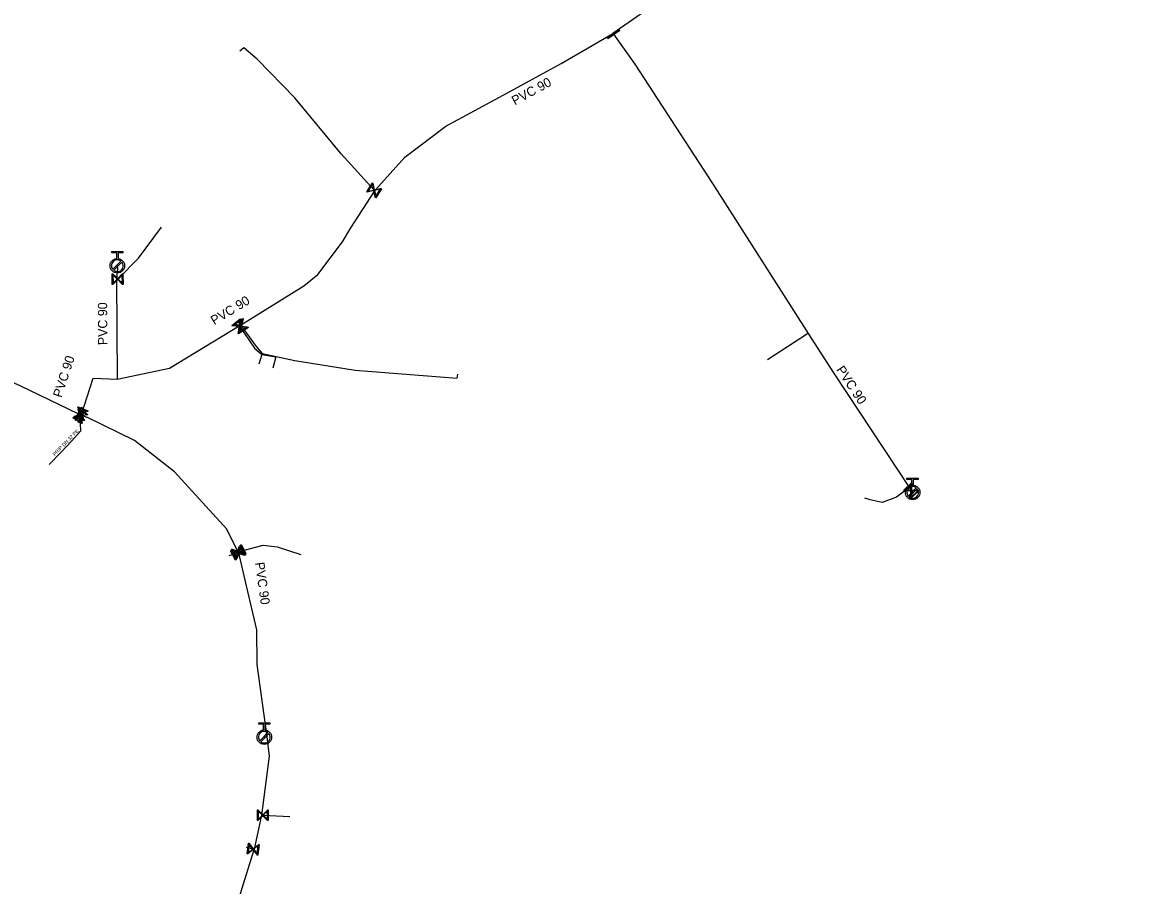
# Model space of a CAD drawing. Extents: x -643842 to -636370, y -1119190 to -1110210.
# Drawn here: x -641426.1 to -641268.6, y -1110592 to -1110471.2 of the extents above; entities that cross this region are included whole.
import ezdxf

# ---------------------------------------------------------------- set-up
doc = ezdxf.new("R2010")
doc.units = 0
for name, color, linetype in [('22', 7, 'Continuous'), ('Default', 7, 'Continuous'), ('Level 16', 7, 'Continuous'), ('Level 20', 7, 'Continuous'), ('Level 21', 7, 'Continuous'), ('Level 23', 7, 'Continuous'), ('Level 33', 7, 'Continuous')]:
    doc.layers.add(name, color=color, linetype=linetype)

msp = doc.modelspace()

# ---------------------------------------------------------------- linework, layer by layer
at = {"layer": 'Default'}
for points in [[(-641412.72, -1110504.26), (-641412.36, -1110504.3), (-641412.11, -1110504.56), (-641411.82, -1110504.85), (-641411.82, -1110505.27), (-641411.82, -1110505.68), (-641412.12, -1110505.97), (-641412.41, -1110506.26), (-641412.83, -1110506.26), (-641413.24, -1110506.26), (-641413.53, -1110505.96), (-641413.82, -1110505.67), (-641413.82, -1110505.26), (-641413.82, -1110504.84), (-641413.53, -1110504.55), (-641413.27, -1110504.29), (-641412.91, -1110504.26)], [(-641412.31, -1110504.63), (-641412.53, -1110504.45), (-641412.82, -1110504.45), (-641413.16, -1110504.44), (-641413.39, -1110504.68), (-641413.63, -1110504.92), (-641413.63, -1110505.25), (-641413.64, -1110505.55), (-641413.46, -1110505.76)], [(-641413.33, -1110505.89), (-641413.12, -1110506.07), (-641412.83, -1110506.07), (-641412.49, -1110506.07), (-641412.25, -1110505.84), (-641412.01, -1110505.6), (-641412.01, -1110505.26), (-641412.01, -1110504.97), (-641412.18, -1110504.76)], [(-641301.39, -1110535.98), (-641301.03, -1110536.01), (-641300.77, -1110536.27), (-641300.48, -1110536.56), (-641300.48, -1110536.98), (-641300.48, -1110537.39), (-641300.77, -1110537.69), (-641301.06, -1110537.98), (-641301.48, -1110537.98), (-641301.89, -1110537.98), (-641302.18, -1110537.69), (-641302.48, -1110537.4), (-641302.48, -1110536.99), (-641302.48, -1110536.57), (-641302.19, -1110536.28), (-641301.93, -1110536.01), (-641301.58, -1110535.98)], [(-641300.97, -1110536.34), (-641301.19, -1110536.16), (-641301.48, -1110536.17), (-641301.82, -1110536.17), (-641302.06, -1110536.4), (-641302.3, -1110536.64), (-641302.29, -1110536.98), (-641302.29, -1110537.27), (-641302.11, -1110537.49)], [(-641301.99, -1110537.62), (-641301.77, -1110537.79), (-641301.48, -1110537.79), (-641301.14, -1110537.79), (-641300.91, -1110537.55), (-641300.67, -1110537.31), (-641300.67, -1110536.98), (-641300.67, -1110536.69), (-641300.85, -1110536.47)], [(-641392.15, -1110570.23), (-641391.79, -1110570.26), (-641391.53, -1110570.52), (-641391.24, -1110570.81), (-641391.24, -1110571.23), (-641391.24, -1110571.64), (-641391.53, -1110571.93), (-641391.82, -1110572.23), (-641392.24, -1110572.23), (-641392.65, -1110572.23), (-641392.94, -1110571.94), (-641393.24, -1110571.65), (-641393.24, -1110571.24), (-641393.24, -1110570.82), (-641392.95, -1110570.53), (-641392.7, -1110570.26), (-641392.34, -1110570.23)], [(-641391.74, -1110570.59), (-641391.95, -1110570.41), (-641392.25, -1110570.41), (-641392.58, -1110570.42), (-641392.82, -1110570.66), (-641393.06, -1110570.89), (-641393.05, -1110571.23), (-641393.05, -1110571.52), (-641392.87, -1110571.74)], [(-641392.74, -1110571.87), (-641392.53, -1110572.04), (-641392.24, -1110572.04), (-641391.9, -1110572.04), (-641391.66, -1110571.8), (-641391.43, -1110571.56), (-641391.43, -1110571.22), (-641391.43, -1110570.93), (-641391.61, -1110570.72)]]:
    msp.add_open_spline(points, degree=3, dxfattribs=at)
at = {"layer": 'Level 16'}
for points in [[(-641344.21, -1110473.39), (-641342.56, -1110472.25), (-641342.49, -1110472.35), (-641344.14, -1110473.49), (-641344.21, -1110473.39)], [(-641375.83, -1110494.48), (-641376.65, -1110495.74), (-641376.7, -1110495.7), (-641376.73, -1110495.57), (-641376.9, -1110494.75), (-641377.85, -1110494.96), (-641377.91, -1110494.92), (-641377.09, -1110493.66), (-641377.04, -1110493.7), (-641376.84, -1110494.65), (-641376.01, -1110494.47), (-641375.89, -1110494.44), (-641375.83, -1110494.48)], [(-641377.75, -1110494.84), (-641376.92, -1110494.67), (-641377.1, -1110493.84), (-641377.75, -1110494.84)], [(-641376, -1110494.56), (-641376.82, -1110494.74), (-641376.64, -1110495.55), (-641376, -1110494.56)], [(-641412.03, -1110506.37), (-641412.02, -1110507.87), (-641412.08, -1110507.87), (-641412.17, -1110507.77), (-641412.77, -1110507.18), (-641413.45, -1110507.87), (-641413.52, -1110507.88), (-641413.53, -1110506.38), (-641413.46, -1110506.37), (-641412.77, -1110507.06), (-641412.18, -1110506.46), (-641412.09, -1110506.37), (-641412.03, -1110506.37)], [(-641413.42, -1110507.72), (-641412.83, -1110507.12), (-641413.43, -1110506.53), (-641413.42, -1110507.72)], [(-641412.12, -1110506.52), (-641412.71, -1110507.12), (-641412.11, -1110507.71), (-641412.12, -1110506.52)], [(-641394.66, -1110513.85), (-641395.84, -1110514.79), (-641395.88, -1110514.73), (-641395.86, -1110514.61), (-641395.77, -1110513.77), (-641396.73, -1110513.67), (-641396.77, -1110513.61), (-641395.6, -1110512.68), (-641395.56, -1110512.73), (-641395.67, -1110513.69), (-641394.83, -1110513.79), (-641394.71, -1110513.8), (-641394.66, -1110513.85)], [(-641396.6, -1110513.59), (-641395.76, -1110513.68), (-641395.67, -1110512.85), (-641396.6, -1110513.59)], [(-641394.46, -1110513.92), (-641395.73, -1110514.71), (-641395.77, -1110514.66), (-641395.73, -1110514.53), (-641395.54, -1110513.71), (-641396.49, -1110513.49), (-641396.52, -1110513.44), (-641395.25, -1110512.65), (-641395.21, -1110512.7), (-641395.44, -1110513.65), (-641394.62, -1110513.84), (-641394.49, -1110513.87), (-641394.46, -1110513.92)], [(-641396.34, -1110513.44), (-641395.52, -1110513.63), (-641395.33, -1110512.81), (-641396.34, -1110513.44)], [(-641394.85, -1110513.87), (-641395.68, -1110513.78), (-641395.77, -1110514.61), (-641394.85, -1110513.87)], [(-641394.64, -1110513.93), (-641395.46, -1110513.73), (-641395.65, -1110514.55), (-641394.64, -1110513.93)], [(-641418.24, -1110525.27), (-641416.97, -1110526.06), (-641417, -1110526.12), (-641417.13, -1110526.14), (-641417.95, -1110526.33), (-641417.72, -1110527.28), (-641417.76, -1110527.33), (-641419.03, -1110526.54), (-641419, -1110526.48), (-641418.05, -1110526.27), (-641418.24, -1110525.45), (-641418.28, -1110525.32), (-641418.24, -1110525.27)], [(-641418.31, -1110525), (-641416.92, -1110525.55), (-641416.94, -1110525.61), (-641417.06, -1110525.66), (-641417.83, -1110526), (-641417.44, -1110526.88), (-641417.46, -1110526.95), (-641418.86, -1110526.4), (-641418.84, -1110526.34), (-641417.95, -1110525.95), (-641418.28, -1110525.18), (-641418.34, -1110525.06), (-641418.31, -1110525)], [(-641417.57, -1110526.8), (-641417.91, -1110526.03), (-641418.68, -1110526.37), (-641417.57, -1110526.8)], [(-641418.67, -1110526.89), (-641417.91, -1110525.04), (-641417.8, -1110525.09), (-641418.56, -1110526.94), (-641418.67, -1110526.89)], [(-641417.37, -1110525.39), (-641418.18, -1110527.22), (-641418.29, -1110527.17), (-641417.49, -1110525.34), (-641417.37, -1110525.39)], [(-641418.2, -1110525.15), (-641417.86, -1110525.92), (-641417.1, -1110525.58), (-641418.2, -1110525.15)], [(-641418.16, -1110525.43), (-641417.97, -1110526.25), (-641417.15, -1110526.06), (-641418.16, -1110525.43)], [(-641417.84, -1110527.17), (-641418.03, -1110526.35), (-641418.85, -1110526.54), (-641417.84, -1110527.17)], [(-641302.74, -1110536.69), (-641301.65, -1110535.66), (-641301.6, -1110535.71), (-641301.61, -1110535.84), (-641301.64, -1110536.68), (-641300.66, -1110536.71), (-641300.62, -1110536.75), (-641301.71, -1110537.78), (-641301.76, -1110537.73), (-641301.73, -1110536.76), (-641302.57, -1110536.74), (-641302.7, -1110536.73), (-641302.74, -1110536.69)], [(-641302.56, -1110536.65), (-641301.72, -1110536.67), (-641301.7, -1110535.84), (-641302.56, -1110536.65)], [(-641300.8, -1110536.79), (-641301.64, -1110536.76), (-641301.66, -1110537.6), (-641300.8, -1110536.79)], [(-641395.65, -1110544.44), (-641394.94, -1110545.77), (-641395, -1110545.8), (-641395.12, -1110545.76), (-641395.93, -1110545.51), (-641396.21, -1110546.44), (-641396.27, -1110546.47), (-641396.97, -1110545.15), (-641396.91, -1110545.12), (-641395.98, -1110545.4), (-641395.74, -1110544.6), (-641395.7, -1110544.48), (-641395.65, -1110544.44)], [(-641395.48, -1110544.26), (-641394.8, -1110545.6), (-641394.86, -1110545.63), (-641394.98, -1110545.59), (-641395.78, -1110545.33), (-641396.08, -1110546.25), (-641396.14, -1110546.28), (-641396.82, -1110544.94), (-641396.76, -1110544.91), (-641395.84, -1110545.21), (-641395.57, -1110544.42), (-641395.54, -1110544.29), (-641395.48, -1110544.26)], [(-641396.13, -1110546.1), (-641395.86, -1110545.3), (-641396.66, -1110545.04), (-641396.13, -1110546.1)], [(-641395.65, -1110544.63), (-641395.9, -1110545.43), (-641395.1, -1110545.67), (-641395.65, -1110544.63)], [(-641395.49, -1110544.45), (-641395.75, -1110545.24), (-641394.96, -1110545.5), (-641395.49, -1110544.45)], [(-641396.26, -1110546.29), (-641396.01, -1110545.49), (-641396.81, -1110545.24), (-641396.26, -1110546.29)], [(-641391.7, -1110581.41), (-641391.7, -1110582.91), (-641391.77, -1110582.91), (-641391.85, -1110582.82), (-641392.45, -1110582.22), (-641393.13, -1110582.91), (-641393.2, -1110582.91), (-641393.2, -1110581.41), (-641393.13, -1110581.41), (-641392.45, -1110582.1), (-641391.86, -1110581.5), (-641391.77, -1110581.41), (-641391.7, -1110581.41)], [(-641393.11, -1110582.76), (-641392.51, -1110582.16), (-641393.11, -1110581.57), (-641393.11, -1110582.76)], [(-641391.79, -1110581.57), (-641392.39, -1110582.16), (-641391.79, -1110582.75), (-641391.79, -1110581.57)], [(-641392.97, -1110586.24), (-641393.14, -1110587.73), (-641393.21, -1110587.72), (-641393.28, -1110587.62), (-641393.81, -1110586.96), (-641394.57, -1110587.56), (-641394.63, -1110587.56), (-641394.46, -1110586.07), (-641394.39, -1110586.07), (-641393.79, -1110586.84), (-641393.13, -1110586.32), (-641393.03, -1110586.23), (-641392.97, -1110586.24)], [(-641394.52, -1110587.42), (-641393.86, -1110586.89), (-641394.38, -1110586.23), (-641394.52, -1110587.42)], [(-641393.08, -1110586.39), (-641393.74, -1110586.91), (-641393.22, -1110587.56), (-641393.08, -1110586.39)]]:
    msp.add_lwpolyline(points, dxfattribs=at)
at = {"layer": 'Level 21'}
for points in [[(-641268.93, -1110412.03), (-641268.93, -1110412.04), (-641268.75, -1110412.33), (-641268.6, -1110412.47), (-641269.23, -1110412.9), (-641269.78, -1110413.28), (-641271.48, -1110414.44), (-641280.76, -1110420.83), (-641284.67, -1110424.02), (-641285.41, -1110424.61), (-641292.73, -1110430.56), (-641293.83, -1110431.65), (-641299.41, -1110437.17), (-641305.81, -1110442.86), (-641309.42, -1110445.79), (-641330.99, -1110463.31), (-641338.43, -1110469.25), (-641343.44, -1110472.77)], [(-641412.84, -1110521.12), (-641405.52, -1110519.61), (-641395.76, -1110513.68), (-641395.57, -1110513.56), (-641386.72, -1110508.07), (-641384.77, -1110506.5), (-641381.3, -1110501.9), (-641380.13, -1110499.95), (-641376.76, -1110494.77), (-641376.66, -1110494.62), (-641372.56, -1110490.07), (-641366.85, -1110485.74), (-641358.2, -1110481.05), (-641350.7, -1110476.97), (-641343.44, -1110472.77)], [(-641343.44, -1110472.77), (-641343.35, -1110472.87), (-641340.39, -1110477.07), (-641329.49, -1110493.73), (-641316.12, -1110514.73), (-641312.58, -1110520.24), (-641301.94, -1110536.32), (-641301.68, -1110536.72), (-641301.48, -1110536.98)], [(-641412.82, -1110505.26), (-641412.78, -1110505.64), (-641412.92, -1110507.12), (-641412.84, -1110521.12)], [(-641479.47, -1110506.59), (-641479.27, -1110506.62), (-641472.51, -1110507.72), (-641464.49, -1110508.41), (-641457.56, -1110509.13), (-641450.89, -1110510.61), (-641442.5, -1110512.82), (-641438.36, -1110515.06), (-641435.23, -1110517.02), (-641429.22, -1110520.79), (-641426.48, -1110522), (-641418.24, -1110525.99), (-641418.01, -1110526.1), (-641417.95, -1110526.12)], [(-641417.95, -1110526.12), (-641417.93, -1110526.05), (-641417.9, -1110525.97), (-641417.48, -1110524.9), (-641416.2, -1110521), (-641412.84, -1110521.12)], [(-641417.95, -1110526.12), (-641417.84, -1110526.15), (-641417.1, -1110526.46)], [(-641406.62, -1110609.5), (-641406.42, -1110609.23), (-641406.35, -1110609.14), (-641406.3, -1110609.07), (-641406.23, -1110608.97), (-641398.89, -1110599.95), (-641395.57, -1110593.08), (-641393.64, -1110586.94), (-641393.63, -1110586.92), (-641392.58, -1110582.16), (-641391.51, -1110573.9), (-641391.83, -1110571.17), (-641393.23, -1110561.05), (-641393.28, -1110556.19), (-641394.73, -1110550.07), (-641395.83, -1110545.45), (-641395.85, -1110545.41), (-641395.9, -1110545.32), (-641397.5, -1110542.1), (-641404.8, -1110534.12), (-641410.42, -1110529.73), (-641417.1, -1110526.46)]]:
    msp.add_lwpolyline(points, dxfattribs=at)
at = {"layer": 'Level 23'}
for points in [[(-641376.76, -1110494.77), (-641376.87, -1110494.7), (-641381.49, -1110489.61), (-641387.97, -1110481.76), (-641393.23, -1110476.33), (-641395.13, -1110474.77), (-641395.66, -1110475.22)], [(-641409.87, -1110504.2), (-641406.64, -1110499.85)], [(-641412.92, -1110507.12), (-641412.77, -1110507.12), (-641409.87, -1110504.2)], [(-641395.76, -1110513.68), (-641395.72, -1110513.73), (-641393.61, -1110516.81)], [(-641395.57, -1110513.56), (-641395.49, -1110513.68), (-641393.37, -1110516.57), (-641392.52, -1110517.52), (-641387.97, -1110518.51), (-641379.5, -1110519.88), (-641365.23, -1110520.98), (-641365.16, -1110520.45)], [(-641316.12, -1110514.73), (-641316.21, -1110514.79), (-641321.8, -1110518.42)], [(-641393.61, -1110516.81), (-641392.61, -1110517.66), (-641393, -1110519.05)], [(-641392.61, -1110517.66), (-641390.63, -1110518.02), (-641391.05, -1110519.59)], [(-641422.35, -1110533.08), (-641420.64, -1110531.32), (-641419.3, -1110529.84), (-641417.95, -1110528.36), (-641418, -1110526.3), (-641417.95, -1110526.12)], [(-641301.94, -1110536.32), (-641302.05, -1110536.39), (-641303.72, -1110537.65), (-641305.74, -1110538.37), (-641307.41, -1110538.03), (-641308.18, -1110537.77)], [(-641395.9, -1110545.32), (-641395.77, -1110545.26), (-641392.42, -1110544.34), (-641390.45, -1110544.6), (-641387.11, -1110545.68)], [(-641395.85, -1110545.41), (-641395.97, -1110545.46), (-641397.2, -1110545.87)], [(-641392.24, -1110571.23), (-641391.83, -1110571.17)], [(-641392.58, -1110582.16), (-641392.45, -1110582.16), (-641388.69, -1110582.34)], [(-641393.64, -1110586.94), (-641394.75, -1110586.65)]]:
    msp.add_lwpolyline(points, dxfattribs=at)
at = {"layer": 'Level 33'}
for points in [[(-641412.91, -1110504.26), (-641412.9, -1110503.44), (-641413.59, -1110503.44), (-641413.59, -1110503.26), (-641412.03, -1110503.26), (-641412.03, -1110503.45), (-641412.72, -1110503.44), (-641412.72, -1110504.26)], [(-641413.46, -1110505.76), (-641412.31, -1110504.63)], [(-641412.18, -1110504.76), (-641413.33, -1110505.89)], [(-641301.58, -1110535.98), (-641301.58, -1110535.16), (-641302.27, -1110535.17), (-641302.27, -1110534.98), (-641300.71, -1110534.98), (-641300.7, -1110535.16), (-641301.39, -1110535.16), (-641301.39, -1110535.98)], [(-641302.11, -1110537.49), (-641300.97, -1110536.34)], [(-641300.85, -1110536.47), (-641301.99, -1110537.62)], [(-641392.34, -1110570.23), (-641392.34, -1110569.41), (-641393.03, -1110569.42), (-641393.03, -1110569.23), (-641391.47, -1110569.23), (-641391.47, -1110569.41), (-641392.16, -1110569.41), (-641392.15, -1110570.23)], [(-641392.87, -1110571.74), (-641391.74, -1110570.59)], [(-641391.61, -1110570.72), (-641392.74, -1110571.87)]]:
    msp.add_lwpolyline(points, dxfattribs=at)

# ---------------------------------------------------------------- texts
at = {"layer": '22'}
msp.add_text('PRIP DN 32 PE', height=0.5, rotation=45.8255, dxfattribs=at).set_placement((-641421.55, -1110531.91))
at = {"layer": 'Level 20'}
for rotation, p in [(28.5462, (-641357.17, -1110482.84)), (90.3274, (-641414.21, -1110516.37)), (31.2821, (-641399.25, -1110513.6)), (71.8299, (-641420.63, -1110523.8)), (303.4823, (-641312.23, -1110519.8)), (277.8763, (-641393.54, -1110546.82))]:
    msp.add_text('PVC 90', height=1.3, rotation=rotation, dxfattribs=at).set_placement(p)

doc.saveas('drawing.dxf')
